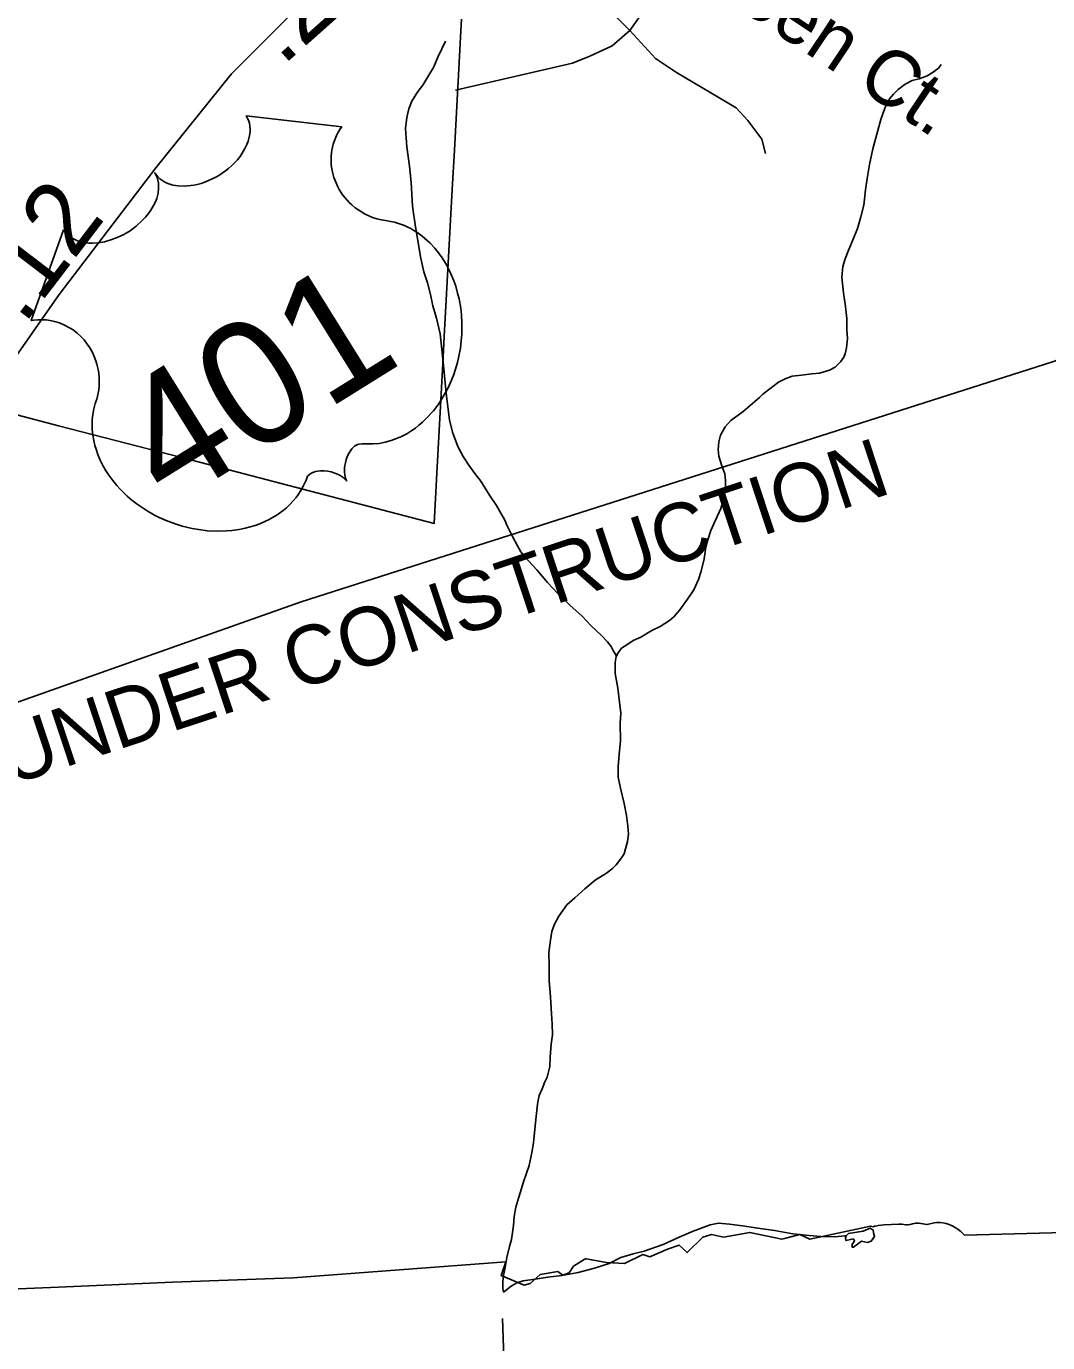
# Model space of a CAD drawing. Extents: x 2001466 to 31450019, y -30647475 to 847247.
# Drawn here: x 2154891 to 2158380, y 783261 to 787758 of the extents above; entities that cross this region are included whole.
import ezdxf

# ---------------------------------------------------------------- set-up
doc = ezdxf.new("R2010")
doc.units = 0
for name, color, linetype in [('Exist Boundary Political City Limit New', 7, 'Continuous'), ('Exist Hydrographic Creek Single Shore', 7, 'Continuous'), ('Exist Hydrographic Misc Water Feature', 7, 'Continuous'), ('Exist Road Non-System Type 51', 7, 'Continuous'), ('Exist Road Non-System Type 51 Label', 7, 'Continuous'), ('Exist Road Primary US Attributed', 7, 'Continuous'), ('Exist Road Primary US Mileage Hundredths English Label', 7, 'Continuous'), ('Exist Road Primary US Shield CELL', 7, 'Continuous'), ('Exist Road Primary US Shield Number Label', 7, 'Continuous'), ('Map Preparation Boundary City Limit Buffer Line', 7, 'Continuous'), ('Prop Road Primary Interstate Projected', 7, 'Continuous'), ('Prop Road Primary Interstate Projected Label', 7, 'Continuous')]:
    doc.layers.add(name, color=color, linetype=linetype)

msp = doc.modelspace()

# ---------------------------------------------------------------- linework, layer by layer
at = {"layer": 'Exist Boundary Political City Limit New'}
for points in [[(2156377.5, 787782.3), (2156375.2, 787741.9), (2156366, 787569.1), (2156362.5, 787507), (2156353.2, 787334.2), (2156346, 787200.6), (2156334.5, 786990.2), (2156321, 786739.6), (2156320, 786720.4), (2156313.8, 786606.1), (2156293.5, 786231.5), (2156284.2, 786059.3), (2155460.8, 786273.9), (2155000, 786393.4), (2154779.2, 786450.6), (2154704, 786473.9), (2154672.8, 786434.2), (2154295.2, 786684.6), (2154353, 786776.9), (2154439.5, 786915.1), (2154474.5, 786970.9), (2154564.5, 787115), (2154630.8, 787221)], [(2154753.2, 783439.7), (2155000, 783450.6), (2155390, 783467.3), (2155802.2, 783482.7), (2156528.8, 783536.5), (2156513, 783490.7), (2156591.2, 783457.7), (2156612.2, 783463.4), (2156646.2, 783493.1), (2156707, 783503.7), (2156723.5, 783491.9), (2156745.2, 783499), (2156760.5, 783521.6), (2156797, 783544.9), (2156801.2, 783547.6), (2156803.8, 783547.1), (2156873.5, 783534.8), (2156935, 783531), (2156997.5, 783562.3), (2157021, 783553.8), (2157081.2, 783580), (2157121.8, 783594.4), (2157149, 783568.4), (2157202.2, 783621.1), (2157232.2, 783630), (2157272.2, 783621.4), (2157362.2, 783637.6), (2157472, 783613.9), (2157481, 783616.3), (2157533.2, 783629.8), (2157567.5, 783614.8), (2157775, 783659.2), (2157784.5, 783656.8), (2157789, 783658.2), (2157792.5, 783659.1), (2157802, 783661.1), (2157811.5, 783662.5), (2157822.2, 783663.6), (2157871.8, 783665.9), (2157882.5, 783665.4), (2157895.2, 783663.7), (2157901.8, 783663.4), (2157910.5, 783664.8), (2157919, 783666.9), (2157929.5, 783668.5), (2157939.2, 783668.7), (2157947.2, 783668.2), (2157954.2, 783667.2), (2157961, 783665.6), (2157968, 783664.4), (2157983.5, 783668), (2157992.2, 783670.4), (2158001, 783671.8), (2158011.5, 783671.6), (2158022, 783670.2), (2158034, 783667.6), (2158044.2, 783664.5), (2158054, 783660.4), (2158064.8, 783654.1), (2158074.2, 783647.6), (2158083.5, 783640.1)], [(2158083.5, 783640.1), (2158090.2, 783634.1), (2158096, 783628.2), (2158993, 783652.3)]]:
    msp.add_lwpolyline(points, dxfattribs=at)
at = {"layer": 'Exist Hydrographic Creek Single Shore'}
msp.add_lwpolyline([(2155749.4, 781944.2), (2155908.2, 782066.1), (2156057.2, 782131.9), (2156156.3, 782251.2), (2156297.4, 782484.5), (2156527.2, 783076.9), (2156517.2, 783342.8)], dxfattribs=at)
at = {"layer": 'Exist Hydrographic Misc Water Feature'}
for points in [[(2156322.8, 787707.1), (2156297.6, 787654.9), (2156281.4, 787616.8), (2156265.6, 787590.8), (2156245.5, 787556.5), (2156229.9, 787536.6), (2156222.1, 787526.4), (2156208, 787502.5), (2156198.1, 787476.4), (2156190.5, 787446.3), (2156186.4, 787408.5), (2156188.7, 787376.4), (2156190.9, 787346.5), (2156199.6, 787280.3), (2156205.5, 787224.6), (2156210.2, 787142.8), (2156220.7, 787072.6), (2156230.5, 787012.7), (2156237.1, 786970.7), (2156249.4, 786919), (2156261.3, 786881.1), (2156271.7, 786841), (2156279.7, 786803.2), (2156292.4, 786761.2), (2156304.7, 786707.4), (2156310.5, 786653.4), (2156317.5, 786587.4), (2156323.6, 786515.5), (2156327.7, 786485.6), (2156336.5, 786413.3), (2156346.6, 786371.6), (2156365, 786321.8), (2156383.1, 786287.8), (2156402.8, 786258.1), (2156423.3, 786230.2), (2156443.6, 786204), (2156473.5, 786156.5), (2156497.7, 786120.4), (2156512.1, 786094.7), (2156524.1, 786072.5), (2156534, 786050.8), (2156552.2, 786014.8), (2156568.6, 785983), (2156580.5, 785963), (2156592.8, 785947), (2156634.9, 785901.2), (2156671, 785857.6), (2156705.4, 785821.6), (2156747.7, 785779.9), (2156789.5, 785742.4), (2156819.8, 785710.6), (2156856.3, 785676.7), (2156876, 785654.6), (2156888.7, 785638.9), (2156896.7, 785622.7), (2156904.5, 785611), (2156906.4, 785605)], [(2158016.3, 787626.8), (2158007.3, 787614.6), (2157989.2, 787600.6), (2157968.9, 787588.3), (2157941.3, 787578.3), (2157917.3, 787572.2), (2157893.3, 787560), (2157869.3, 787541.7), (2157853.5, 787525.9), (2157839.4, 787509.8), (2157823.8, 787477.6), (2157809.8, 787439.6), (2157796.5, 787389.6), (2157782.6, 787339.4), (2157771.1, 787285.6), (2157763.1, 787237.3), (2157757.5, 787199.2), (2157751.8, 787147.3), (2157741.7, 787107.4), (2157730.1, 787067.5), (2157716.3, 787031), (2157698.3, 786989.1), (2157688.8, 786962.9), (2157680.6, 786937), (2157676.7, 786901.1), (2157683.1, 786847), (2157689.5, 786800.9), (2157693.6, 786759), (2157694, 786721.2), (2157696.2, 786691.2), (2157692.5, 786658.9), (2157688.4, 786639.3), (2157684.3, 786627.3), (2157672.9, 786611.2), (2157654.8, 786592.8), (2157634.9, 786582.9), (2157600.9, 786572.6), (2157575, 786570.4), (2157539, 786566.1), (2157507, 786562.1), (2157483, 786553.9), (2157461, 786541.8), (2157431.5, 786519.5), (2157407.5, 786501.6), (2157395.4, 786489.7), (2157339.8, 786441.3), (2157298.2, 786411), (2157277.9, 786389), (2157262.1, 786360.9), (2157256.4, 786338.7), (2157254.5, 786312.6), (2157257, 786288.7), (2157267.1, 786256.7), (2157277.1, 786228.8), (2157279.1, 786205), (2157279.4, 786185.1)], [(2157279.4, 786185.1), (2157275.3, 786148.8), (2157264, 786110.8), (2157245.7, 786070.9), (2157229.9, 786034.8), (2157218.2, 786000.4), (2157212.5, 785978.6), (2157206.8, 785938.5), (2157196.7, 785896.6), (2157187.1, 785868.4), (2157171.3, 785832.3), (2157149.8, 785800.2), (2157123.7, 785764), (2157103.8, 785741.8), (2157088, 785728.1), (2157056.1, 785707.7), (2157028, 785693.7), (2156990.2, 785671.4), (2156964.4, 785659.1), (2156942.5, 785645), (2156924.6, 785633.1), (2156912.7, 785617), (2156906.4, 785605)], [(2156906.4, 785605), (2156902.7, 785584.9), (2156903.1, 785547), (2156911.5, 785497.1), (2156917.4, 785449.2), (2156921.7, 785411.2), (2156919.9, 785377), (2156920.3, 785315.3), (2156916.2, 785271.3), (2156912.7, 785229.2), (2156913.1, 785193), (2156921.1, 785155.3), (2156933.4, 785103.2), (2156941.6, 785061.3), (2156945.9, 785025.4), (2156948, 784997.5), (2156944.5, 784973.3), (2156938.4, 784947.4), (2156932.8, 784931.2), (2156924.4, 784917.1), (2156906.4, 784893), (2156893, 784880.9), (2156872.9, 784864.8), (2156834.8, 784841), (2156798.9, 784810.7), (2156765.3, 784780.5), (2156737.4, 784756.3), (2156709.9, 784717.9), (2156695.8, 784690), (2156685.9, 784665.9), (2156682.2, 784636.1), (2156676.5, 784593.9), (2156676.9, 784548), (2156677.1, 784498.1), (2156681.2, 784441.9), (2156683.5, 784403.8), (2156685.7, 784366.2), (2156687.8, 784350.1), (2156688.2, 784311.9), (2156684.1, 784280), (2156680.6, 784235.9), (2156678.8, 784204.2), (2156670.6, 784168.1), (2156662.8, 784152.2), (2156652.7, 784127.7), (2156643.1, 784105.6), (2156639.4, 784088), (2156637.3, 784075.7), (2156629.8, 784001.8), (2156623.8, 783943.8), (2156618.3, 783909.9), (2156608.4, 783865.9), (2156590.8, 783813.8), (2156573.4, 783757.6), (2156563.3, 783723.4), (2156557.6, 783691.4), (2156555.5, 783661.3), (2156547.9, 783613.4), (2156542, 783589.5), (2156532.1, 783551.3), (2156526.4, 783517.2), (2156520.5, 783491.3), (2156519, 783469.3), (2156519, 783447.4), (2156521.1, 783433.3)], [(2157691.5, 783625.8), (2157687.4, 783626), (2157653.6, 783621.8), (2157605.8, 783623.4), (2157565.6, 783627.4), (2157509.6, 783633), (2157447.3, 783644.5), (2157389.7, 783652.4), (2157337.8, 783659.8), (2157293.7, 783665.7), (2157255.6, 783669.4), (2157227.3, 783663.1), (2157199.8, 783653.1), (2157169.2, 783641.1), (2157121.7, 783620.7), (2157066.1, 783596.2), (2157001.7, 783573.9), (2156964, 783563.8), (2156922.4, 783551.5), (2156882, 783531.6), (2156832.5, 783515.1), (2156776.6, 783500.9), (2156720.4, 783490.3), (2156672.6, 783484.2), (2156628.7, 783477.8), (2156588.5, 783471.7), (2156566.8, 783465.7), (2156546.9, 783453.3), (2156521.1, 783433.3)], [(2157785.4, 783636.5), (2157784.3, 783645.5), (2157773.4, 783652.1), (2157750.1, 783641.6), (2157699.8, 783633.4), (2157691.5, 783625.8), (2157689.9, 783618.1), (2157691, 783609.3), (2157711.9, 783614.8), (2157716.4, 783615.5), (2157720.4, 783608.7), (2157711.8, 783593.9), (2157711.9, 783590.6), (2157712.7, 783586.5), (2157717.3, 783586.8), (2157743.7, 783607.1), (2157765.1, 783602.6), (2157777.8, 783607.1), (2157788.7, 783623.6), (2157785.4, 783636.5)]]:
    msp.add_lwpolyline(points, dxfattribs=at)
at = {"layer": 'Exist Road Non-System Type 51'}
for points in [[(2156952.3, 787743.5), (2157148, 788019.3)], [(2156952.3, 787743.5), (2156704.6, 787991.3)], [(2156357.1, 787539.6), (2156756.6, 787631.6), (2156816.5, 787655.5), (2156892.4, 787691.5), (2156952.3, 787743.5)], [(2156952.3, 787743.5), (2157040.2, 787647.5), (2157112.1, 787599.6), (2157315.8, 787479.6), (2157355.8, 787435.7), (2157403.7, 787371.7), (2157415.7, 787323.7)]]:
    msp.add_lwpolyline(points, dxfattribs=at)
at = {"layer": 'Exist Road Primary US Attributed'}
msp.add_lwpolyline([(2154116.7, 785647.6), (2154302.7, 785882.4), (2154633.4, 786315.5), (2155003, 786841.1), (2155333.6, 787274.2), (2155591.3, 787595.3), (2155914.2, 787918.9), (2156288.6, 788220.6), (2156598.6, 788425.6), (2156800.4, 788563.1)], dxfattribs=at)
at = {"layer": 'Exist Road Primary US Shield CELL'}
msp.add_lwpolyline([(2155017.5, 787062.3), (2155023.7, 787053.7), (2155032.5, 787044.3), (2155037.7, 787039.8), (2155049.3, 787032.4), (2155065.3, 787025), (2155084.5, 787019.9), (2155104.2, 787017.3), (2155116.5, 787017.1), (2155136.4, 787018.4), (2155157.7, 787021.8), (2155179.9, 787028.1), (2155201.5, 787036.2), (2155224, 787047), (2155245, 787059.5), (2155266.3, 787075.2), (2155288.1, 787095.4), (2155297.8, 787105.5), (2155307.8, 787117.8), (2155316.6, 787130.1), (2155325.3, 787145.2), (2155331.5, 787158.4), (2155336, 787169.4), (2155340.7, 787187.8), (2155342.8, 787205), (2155342.6, 787213.8), (2155342.1, 787222.1), (2155338.5, 787238.1), (2155336.2, 787244.7), (2155329.6, 787257.4), (2155336.7, 787247.7), (2155341.6, 787242), (2155347.2, 787236.9), (2155353.8, 787231.9), (2155364.3, 787225.5), (2155374.2, 787221), (2155391.1, 787215.6), (2155400.7, 787213.7), (2155409.1, 787212.6), (2155430.3, 787211.7), (2155453.1, 787213.7), (2155463.9, 787215.3), (2155474.6, 787217.6), (2155487.8, 787221.2), (2155500.9, 787225.6), (2155513.5, 787230.7), (2155526.1, 787236.3), (2155538.6, 787242.8), (2155548.4, 787248.5), (2155560.2, 787256.1), (2155570.7, 787263.5), (2155581.1, 787271.8), (2155592.2, 787281.6), (2155600.8, 787290), (2155611.8, 787301.6), (2155621, 787313.3), (2155628.6, 787324.3), (2155637.7, 787339.8), (2155644.4, 787353.5), (2155648.4, 787364.9), (2155652.5, 787379.6), (2155655, 787395.7), (2155655.6, 787406.6), (2155654.4, 787416.8), (2155652.7, 787427.2), (2155649.4, 787437.3), (2155645.7, 787445.6), (2155641.8, 787452.2), (2155968.5, 787414.3), (2155964.6, 787409.1), (2155956.3, 787395.9), (2155950.4, 787384.5), (2155941.9, 787364.6), (2155939.1, 787354.8), (2155936.4, 787344.7), (2155934.5, 787334.5), (2155933.1, 787325.2), (2155932.2, 787312.5), (2155932, 787300.2), (2155932.5, 787287.1), (2155933.6, 787276.2), (2155937.9, 787254.4), (2155941.6, 787241.3), (2155945.4, 787230.6), (2155954.9, 787209.6), (2155960.1, 787199.9), (2155965.8, 787190.7), (2155972.3, 787181.3), (2155979, 787172.6), (2155986.7, 787164), (2155993.5, 787156.4), (2156002.8, 787147.7), (2156014.2, 787138), (2156026.3, 787129.2), (2156048.1, 787116.5), (2156072.9, 787105.1), (2156088.8, 787100), (2156103.7, 787096.3), (2156124.2, 787093.3), (2156135.5, 787091.4), (2156149.1, 787088.3), (2156172.7, 787080.9), (2156182.9, 787076.9), (2156193.7, 787072), (2156204.2, 787066.6), (2156215.2, 787060.5), (2156224.4, 787054.9), (2156243.7, 787041), (2156260.6, 787026.3), (2156269.1, 787018.4), (2156286.5, 786999.5), (2156294.7, 786989.9), (2156309.4, 786970), (2156325.2, 786944.8), (2156338.2, 786919.6), (2156351.1, 786888.8), (2156357.8, 786869.7), (2156364.2, 786846.6), (2156369.2, 786826.3), (2156374.7, 786795.2), (2156377.1, 786771.6), (2156378.8, 786743.3), (2156378.9, 786725.6), (2156378.3, 786706.2), (2156376.6, 786683.4), (2156373.7, 786658.2), (2156368.6, 786630.5), (2156363.6, 786609.4), (2156356.1, 786583.6), (2156351.1, 786568.6), (2156343.3, 786548.4), (2156331.6, 786522.4), (2156318.8, 786498.6), (2156307.3, 786479.4), (2156296.4, 786463.7), (2156281.6, 786444.3), (2156255, 786415.3), (2156244.8, 786405.5), (2156232.1, 786394.8), (2156219.9, 786385.4), (2156207.7, 786376.7), (2156190.7, 786366.1), (2156173, 786356.9), (2156155.6, 786349.3), (2156136.8, 786342.4), (2156116.2, 786336.7), (2156096.5, 786333.1), (2156075.6, 786331), (2156038, 786331.2), (2156027.6, 786330.4), (2156022.5, 786328.9), (2156011.8, 786322.9), (2156003.3, 786314.7), (2155995.7, 786304.5), (2155991.6, 786297.5), (2155986.9, 786287.2), (2155983.7, 786278.4), (2155980.7, 786266.6), (2155979.2, 786257.5), (2155978.2, 786250.4), (2155978.1, 786233.7), (2155978.9, 786226.3), (2155980.6, 786217.2), (2155984.9, 786204.8), (2155972.9, 786216.3), (2155963.3, 786222.9), (2155953.8, 786227.7), (2155944.8, 786231.5), (2155931.7, 786235.6), (2155920.8, 786237.9), (2155908.3, 786239.5), (2155896.3, 786239.3), (2155887, 786238.5), (2155879, 786237), (2155869.9, 786234), (2155863.2, 786230.5), (2155858, 786227.1), (2155851.7, 786220.9), (2155846.3, 786207.6), (2155840.9, 786195.4), (2155834.7, 786182.7), (2155826.6, 786168.7), (2155820.3, 786159), (2155812.3, 786148.3), (2155802.5, 786136.5), (2155791.2, 786124.6), (2155779.1, 786113.3), (2155768.2, 786103.9), (2155755.9, 786094.6), (2155744.4, 786086.9), (2155732.1, 786079.4), (2155720.1, 786073.1), (2155706, 786066), (2155688, 786058.2), (2155672.4, 786052.8), (2155655.6, 786047.7), (2155637.9, 786043.1), (2155618.2, 786039.3), (2155593, 786035.5), (2155574.8, 786034), (2155545.2, 786033), (2155508.6, 786034.7), (2155479.7, 786038.4), (2155457.6, 786042.3), (2155423.6, 786050.6), (2155402.9, 786056.8), (2155368.3, 786069.6), (2155344.9, 786079.9), (2155328.8, 786088.1), (2155304, 786102.1), (2155289.3, 786111.4), (2155269, 786125.6), (2155251.5, 786139.2), (2155235.6, 786152.6), (2155226.1, 786161.5), (2155210.3, 786177.6), (2155199.5, 786189.3), (2155185.7, 786206), (2155172.4, 786224.4), (2155161.1, 786241.9), (2155152.4, 786256.9), (2155143.4, 786275.1), (2155135, 786295.1), (2155128.7, 786312.9), (2155124.9, 786326), (2155121, 786342.6), (2155117.8, 786361.5), (2155116, 786380.5), (2155115.4, 786396.8), (2155116, 786415), (2155117.7, 786431.3), (2155121.3, 786450.4), (2155126, 786468.7), (2155131.2, 786484), (2155136.2, 786504.2), (2155138.1, 786515.8), (2155139.5, 786531.2), (2155139.8, 786544.8), (2155139.4, 786556.6), (2155138.1, 786573.5), (2155136.2, 786585.5), (2155132, 786603.4), (2155128.1, 786615.2), (2155122.4, 786630.1), (2155116.3, 786643.7), (2155107.2, 786659.7), (2155098.8, 786672.4), (2155087.7, 786686.4), (2155075.9, 786699.1), (2155064.6, 786709.6), (2155050.2, 786720.7), (2155038.6, 786728.2), (2155021.3, 786737.3), (2155003.8, 786744.8), (2154987.4, 786749.6), (2154971.7, 786753.3), (2154957.9, 786754.7), (2154945.2, 786755.5), (2154929.9, 786755.3), (2154915.9, 786754), (2154907.5, 786752.5)], close=True, dxfattribs=at)
at = {"layer": 'Map Preparation Boundary City Limit Buffer Line'}
for points in [[(2156377.5, 787782.3), (2156375.2, 787741.9), (2156366, 787569.1), (2156362.5, 787507), (2156353.2, 787334.2), (2156346, 787200.6), (2156334.5, 786990.2), (2156321, 786739.6), (2156320, 786720.4), (2156313.8, 786606.1), (2156293.5, 786231.5), (2156284.2, 786059.3), (2155460.8, 786273.9), (2155000, 786393.4), (2154779.2, 786450.6), (2154704, 786473.9), (2154672.8, 786434.2), (2154295.2, 786684.6), (2154353, 786776.9), (2154439.5, 786915.1), (2154474.5, 786970.9), (2154564.5, 787115), (2154630.8, 787221)], [(2154753.2, 783439.7), (2155000, 783450.6), (2155390, 783467.3), (2155802.2, 783482.7), (2156528.8, 783536.5), (2156513, 783490.7), (2156591.2, 783457.7), (2156612.2, 783463.4), (2156646.2, 783493.1), (2156707, 783503.7), (2156723.5, 783491.9), (2156745.2, 783499), (2156760.5, 783521.6), (2156797, 783544.9), (2156801.2, 783547.6), (2156803.8, 783547.1), (2156873.5, 783534.8), (2156935, 783531), (2156997.5, 783562.3), (2157021, 783553.8), (2157081.2, 783580), (2157121.8, 783594.4), (2157149, 783568.4), (2157202.2, 783621.1), (2157232.2, 783630), (2157272.2, 783621.4), (2157362.2, 783637.6), (2157472, 783613.9), (2157481, 783616.3), (2157533.2, 783629.8), (2157567.5, 783614.8), (2157775, 783659.2), (2157784.5, 783656.8), (2157789, 783658.2), (2157792.5, 783659.1), (2157802, 783661.1), (2157811.5, 783662.5), (2157822.2, 783663.6), (2157871.8, 783665.9), (2157882.5, 783665.4), (2157895.2, 783663.7), (2157901.8, 783663.4), (2157910.5, 783664.8), (2157919, 783666.9), (2157929.5, 783668.5), (2157939.2, 783668.7), (2157947.2, 783668.2), (2157954.2, 783667.2), (2157961, 783665.6), (2157968, 783664.4), (2157983.5, 783668), (2157992.2, 783670.4), (2158001, 783671.8), (2158011.5, 783671.6), (2158022, 783670.2), (2158034, 783667.6), (2158044.2, 783664.5), (2158054, 783660.4), (2158064.8, 783654.1), (2158074.2, 783647.6), (2158083.5, 783640.1)], [(2158083.5, 783640.1), (2158090.2, 783634.1), (2158096, 783628.2), (2158993, 783652.3)]]:
    msp.add_lwpolyline(points, dxfattribs=at)
at = {"layer": 'Prop Road Primary Interstate Projected'}
msp.add_lwpolyline([(2153202.7, 784862.7), (2155829.7, 785792.1), (2158396.8, 786611.6), (2161972.7, 787860.8), (2163021.5, 788320.5), (2163840.6, 788780.2), (2164679.7, 789419.8), (2165119.2, 789819.5), (2166267.8, 790988.7), (2167436.5, 792697.6), (2167824.5, 793178.7), (2168866.3, 794396.5), (2169361.4, 795077.6), (2169588.4, 795500.7), (2169825.6, 796109.6), (2170176.3, 797533.7), (2170542.5, 798911.4), (2170934.5, 800521.3)], dxfattribs=at)

# ---------------------------------------------------------------- texts
at = {"layer": 'Exist Road Non-System Type 51 Label'}
msp.add_text('Kelly Green Ct.', height=190, rotation=326.2566, dxfattribs=at).set_placement((2156557.7, 788331.4))
at = {"layer": 'Exist Road Primary US Mileage Hundredths English Label'}
for s, rotation, p in [('.23', 41.6664, (2155764.9, 787619.6)), ('.12', 52.6386, (2154881.8, 786734.9))]:
    msp.add_text(s, height=250, rotation=rotation, dxfattribs=at).set_placement(p)
at = {"layer": 'Exist Road Primary US Shield Number Label'}
msp.add_text('401', height=425, rotation=31.918, dxfattribs=at).set_placement((2155377.7, 786110.2))
at = {"layer": 'Prop Road Primary Interstate Projected Label'}
msp.add_text('PROPOSED/UNDER CONSTRUCTION', height=200, rotation=18.3631, dxfattribs=at).set_placement((2153325.3, 784662.2))

doc.saveas('drawing.dxf')
